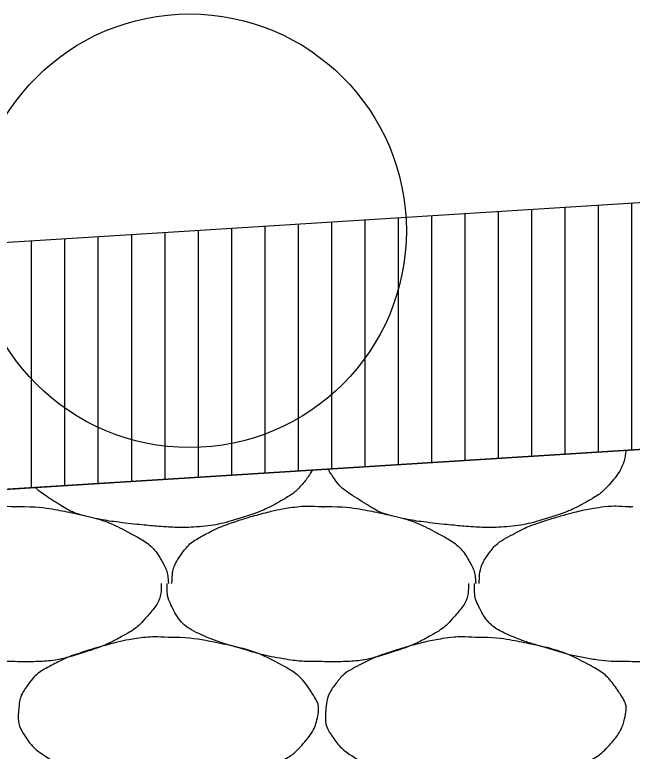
# Model space of a CAD drawing. Extents: x 1373719 to 1374161, y 379835 to 380167.
# Drawn here: x 1373961.763 to 1373962.689, y 379923.569 to 379924.673 of the extents above; entities that cross this region are included whole.
import ezdxf

# ---------------------------------------------------------------- set-up
doc = ezdxf.new("R2010")
doc.units = 0
for name, color, linetype in [('ACHM Surface', 7, 'Continuous'), ('Aggregate Base Course', 7, 'Continuous'), ('GREEN_TXT', 7, 'Continuous'), ('Pavement Layers', 7, 'Continuous'), ('SIGNATURE', 7, 'Continuous')]:
    doc.layers.add(name, color=color, linetype=linetype)

msp = doc.modelspace()

# ---------------------------------------------------------------- linework, layer by layer
for p, q in [((1373962.0249, 379924.3496), (1373981.5249, 379925.5802)), ((1373942.5249, 379923.119), (1373962.0249, 379924.3496))]:
    msp.add_line(p, q)
at = {"layer": 'ACHM Surface'}
for p, q in [((1373962.688, 379924.0212), (1373962.688, 379924.3914)), ((1373962.488, 379924.0086), (1373962.488, 379924.3788)), ((1373962.538, 379924.0117), (1373962.538, 379924.3819)), ((1373962.588, 379924.0149), (1373962.588, 379924.3851)), ((1373962.638, 379924.018), (1373962.638, 379924.3883)), ((1373962.338, 379923.9991), (1373962.338, 379924.3693)), ((1373962.388, 379924.0022), (1373962.388, 379924.3725)), ((1373962.438, 379924.0054), (1373962.438, 379924.3756)), ((1373962.138, 379923.9865), (1373962.138, 379924.3567)), ((1373962.188, 379923.9896), (1373962.188, 379924.3599)), ((1373962.238, 379923.9928), (1373962.238, 379924.363)), ((1373962.288, 379923.9959), (1373962.288, 379924.3662)), ((1373961.988, 379923.977), (1373961.988, 379924.3472)), ((1373962.038, 379923.9802), (1373962.038, 379924.3504)), ((1373962.088, 379923.9833), (1373962.088, 379924.3536)), ((1373961.788, 379923.9644), (1373961.788, 379924.3346)), ((1373961.838, 379923.9675), (1373961.838, 379924.3378)), ((1373961.888, 379923.9707), (1373961.888, 379924.3409)), ((1373961.938, 379923.9738), (1373961.938, 379924.3441))]:
    msp.add_line(p, q, dxfattribs=at)
at = {"layer": 'Aggregate Base Course'}
for points, degree in [([(1373962.6792, 379924.0206), (1373962.6792, 379924.0194), (1373962.6791, 379924.0183), (1373962.6758, 379924.0002), (1373962.667, 379923.9834), (1373962.6452, 379923.9591), (1373962.6369, 379923.9527), (1373962.6085, 379923.9366), (1373962.5906, 379923.928), (1373962.5453, 379923.9136), (1373962.5198, 379923.9071), (1373962.4803, 379923.9047), (1373962.467, 379923.9046), (1373962.434, 379923.9068), (1373962.4142, 379923.9087), (1373962.3726, 379923.9133), (1373962.3511, 379923.9167), (1373962.312, 379923.9258), (1373962.2968, 379923.9352), (1373962.2632, 379923.9563), (1373962.2486, 379923.9672), (1373962.2348, 379923.9885), (1373962.2337, 379923.9904), (1373962.2328, 379923.9925)], 3), ([(1373962.2087, 379923.9909), (1373962.2045, 379923.9832), (1373962.1992, 379923.9756), (1373962.1844, 379923.9591), (1373962.1761, 379923.9527), (1373962.1477, 379923.9366), (1373962.1298, 379923.928), (1373962.0845, 379923.9136), (1373962.059, 379923.9071), (1373962.0195, 379923.9047), (1373962.0062, 379923.9046), (1373961.9732, 379923.9068), (1373961.9534, 379923.9087), (1373961.9118, 379923.9133), (1373961.8903, 379923.9167), (1373961.8512, 379923.9258), (1373961.836, 379923.9352), (1373961.8104, 379923.9513), (1373961.8016, 379923.9573), (1373961.7936, 379923.9647)], 3), ([(1373961.5376, 379923.8209), (1373961.5377, 379923.8215), (1373961.5376, 379923.8221), (1373961.5376, 379923.8227), (1373961.538, 379923.8379), (1373961.5423, 379923.8525), (1373961.552, 379923.8659), (1373961.562, 379923.8795), (1373961.5742, 379923.8875), (1373961.588, 379923.8947), (1373961.5999, 379923.9009), (1373961.6115, 379923.9067), (1373961.624, 379923.9109), (1373961.6419, 379923.9169), (1373961.6598, 379923.9223), (1373961.678, 379923.9271), (1373961.6894, 379923.9301), (1373961.7007, 379923.9325), (1373961.7122, 379923.9343), (1373961.7289, 379923.9369), (1373961.7459, 379923.9375), (1373961.7626, 379923.9361)], 3), ([(1373961.7626, 379923.9361), (1373961.7644, 379923.936), (1373961.7662, 379923.9362), (1373961.768, 379923.9361)], 2), ([(1373961.768, 379923.9361), (1373961.7944, 379923.9365), (1373961.8209, 379923.9325), (1373961.8472, 379923.9271), (1373961.8795, 379923.9205), (1373961.9092, 379923.9107), (1373961.939, 379923.8947), (1373961.959, 379923.884), (1373961.9749, 379923.8701), (1373961.9858, 379923.8497), (1373961.9906, 379923.8409), (1373961.9923, 379923.832), (1373961.993, 379923.8227), (1373961.9931, 379923.8221), (1373961.9932, 379923.8215), (1373961.993, 379923.8209)], 3), ([(1373961.9984, 379923.8209), (1373961.9985, 379923.8215), (1373961.9984, 379923.8221), (1373961.9988, 379923.8379), (1373962.0031, 379923.8525), (1373962.0228, 379923.8795), (1373962.035, 379923.8875), (1373962.0607, 379923.9009), (1373962.0723, 379923.9067), (1373962.1027, 379923.9169), (1373962.1206, 379923.9223), (1373962.1502, 379923.9301), (1373962.1615, 379923.9325), (1373962.1897, 379923.9369), (1373962.2067, 379923.9375), (1373962.2234, 379923.9361)], 3), ([(1373962.2234, 379923.9361), (1373962.2252, 379923.936), (1373962.227, 379923.9362), (1373962.2288, 379923.9361)], 2), ([(1373962.2288, 379923.9361), (1373962.2552, 379923.9365), (1373962.2817, 379923.9325), (1373962.308, 379923.9271), (1373962.3403, 379923.9205), (1373962.37, 379923.9107), (1373962.3998, 379923.8947), (1373962.4198, 379923.884), (1373962.4357, 379923.8701), (1373962.4466, 379923.8497), (1373962.4514, 379923.8409), (1373962.4531, 379923.832), (1373962.4538, 379923.8227), (1373962.4539, 379923.8221), (1373962.454, 379923.8215), (1373962.4538, 379923.8209)], 3), ([(1373962.4592, 379923.8209), (1373962.4593, 379923.8215), (1373962.4592, 379923.8221), (1373962.4592, 379923.8227), (1373962.4596, 379923.8379), (1373962.4639, 379923.8525), (1373962.4736, 379923.8659), (1373962.4836, 379923.8795), (1373962.4958, 379923.8875), (1373962.5096, 379923.8947), (1373962.5215, 379923.9009), (1373962.5331, 379923.9067), (1373962.5456, 379923.9109), (1373962.5635, 379923.9169), (1373962.5814, 379923.9223), (1373962.5996, 379923.9271), (1373962.611, 379923.9301), (1373962.6223, 379923.9325), (1373962.6338, 379923.9343), (1373962.6505, 379923.9369), (1373962.6675, 379923.9375), (1373962.6842, 379923.9361)], 3), ([(1373962.6842, 379923.9361), (1373962.686, 379923.936), (1373962.6878, 379923.9362), (1373962.6896, 379923.9361)], 2), ([(1373961.7626, 379923.7039), (1373961.7602, 379923.7039), (1373961.7578, 379923.7039), (1373961.7554, 379923.7039), (1373961.7356, 379923.7039), (1373961.7158, 379923.7058), (1373961.696, 379923.7093), (1373961.675, 379923.7131), (1373961.655, 379923.7195), (1373961.6345, 379923.7254), (1373961.6168, 379923.7305), (1373961.5998, 379923.7361), (1373961.5826, 379923.7435), (1373961.5636, 379923.7517), (1373961.5477, 379923.7655), (1373961.5376, 379923.7849), (1373961.5325, 379923.7949), (1373961.5304, 379923.805), (1373961.5304, 379923.8155), (1373961.5304, 379923.8173), (1373961.5304, 379923.8191), (1373961.5304, 379923.8209)], 3), ([(1373961.9822, 379923.8209), (1373961.9823, 379923.8191), (1373961.9823, 379923.8173), (1373961.9822, 379923.8155), (1373961.9816, 379923.7973), (1373961.97, 379923.7814), (1373961.957, 379923.7669), (1373961.9489, 379923.7577), (1373961.9403, 379923.7511), (1373961.93, 379923.7453), (1373961.9119, 379923.735), (1373961.894, 379923.7264), (1373961.8742, 379923.7201), (1373961.8487, 379923.712), (1373961.8232, 379923.7049), (1373961.7968, 379923.7039), (1373961.7854, 379923.7035), (1373961.774, 379923.7034), (1373961.7626, 379923.7039)], 3), ([(1373962.2234, 379923.7039), (1373962.221, 379923.7039), (1373962.2186, 379923.7039), (1373962.1964, 379923.7039), (1373962.1766, 379923.7058), (1373962.1358, 379923.7131), (1373962.1158, 379923.7195), (1373962.0776, 379923.7305), (1373962.0606, 379923.7361), (1373962.0244, 379923.7517), (1373962.0085, 379923.7655), (1373961.9933, 379923.7949), (1373961.9912, 379923.805), (1373961.9912, 379923.8173), (1373961.9912, 379923.8191), (1373961.9912, 379923.8209)], 3), ([(1373962.443, 379923.8209), (1373962.4431, 379923.8191), (1373962.4431, 379923.8173), (1373962.443, 379923.8155), (1373962.4424, 379923.7973), (1373962.4308, 379923.7814), (1373962.4178, 379923.7669), (1373962.4097, 379923.7577), (1373962.4011, 379923.7511), (1373962.3908, 379923.7453), (1373962.3727, 379923.735), (1373962.3548, 379923.7264), (1373962.335, 379923.7201), (1373962.3095, 379923.712), (1373962.284, 379923.7049), (1373962.2576, 379923.7039), (1373962.2462, 379923.7035), (1373962.2348, 379923.7034), (1373962.2234, 379923.7039)], 3), ([(1373962.6842, 379923.7039), (1373962.6818, 379923.7039), (1373962.6794, 379923.7039), (1373962.677, 379923.7039), (1373962.6572, 379923.7039), (1373962.6374, 379923.7058), (1373962.6176, 379923.7093), (1373962.5966, 379923.7131), (1373962.5766, 379923.7195), (1373962.5561, 379923.7254), (1373962.5384, 379923.7305), (1373962.5214, 379923.7361), (1373962.5042, 379923.7435), (1373962.4852, 379923.7517), (1373962.4693, 379923.7655), (1373962.4592, 379923.7849), (1373962.4541, 379923.7949), (1373962.452, 379923.805), (1373962.452, 379923.8155), (1373962.452, 379923.8173), (1373962.452, 379923.8191), (1373962.452, 379923.8209)], 3), ([(1373962.9038, 379923.8209), (1373962.9039, 379923.8191), (1373962.9039, 379923.8173), (1373962.9038, 379923.8155), (1373962.9032, 379923.7973), (1373962.8916, 379923.7814), (1373962.8786, 379923.7669), (1373962.8705, 379923.7577), (1373962.8619, 379923.7511), (1373962.8516, 379923.7453), (1373962.8335, 379923.735), (1373962.8156, 379923.7264), (1373962.7958, 379923.7201), (1373962.7703, 379923.712), (1373962.7448, 379923.7049), (1373962.7184, 379923.7039), (1373962.707, 379923.7035), (1373962.6956, 379923.7034), (1373962.6842, 379923.7039)], 3), ([(1373961.993, 379923.7399), (1373962.0194, 379923.7403), (1373962.0459, 379923.7363), (1373962.1045, 379923.7243), (1373962.1342, 379923.7145), (1373962.184, 379923.6878), (1373962.1976, 379923.6734), (1373962.2165, 379923.645), (1373962.2196, 379923.6351), (1373962.215, 379923.6096), (1373962.2062, 379923.5928), (1373962.1844, 379923.5685), (1373962.1761, 379923.5621), (1373962.1477, 379923.546), (1373962.1298, 379923.5374), (1373962.0845, 379923.523), (1373962.059, 379923.5165), (1373962.0195, 379923.5141), (1373962.0062, 379923.514), (1373961.9732, 379923.5162), (1373961.9534, 379923.5181), (1373961.9118, 379923.5227), (1373961.8903, 379923.5261), (1373961.8512, 379923.5352), (1373961.836, 379923.5446), (1373961.8024, 379923.5657), (1373961.7878, 379923.5766), (1373961.7688, 379923.6058), (1373961.7675, 379923.6164), (1373961.7689, 379923.6411), (1373961.772, 379923.6558), (1373961.7931, 379923.6838), (1373961.8046, 379923.6913), (1373961.8303, 379923.7047), (1373961.8419, 379923.7105), (1373961.8723, 379923.7207), (1373961.8902, 379923.7261), (1373961.9198, 379923.7339), (1373961.9311, 379923.7363), (1373961.9593, 379923.7407), (1373961.9763, 379923.7413), (1373961.993, 379923.7399)], 3), ([(1373962.4538, 379923.7399), (1373962.4802, 379923.7403), (1373962.5067, 379923.7363), (1373962.533, 379923.7309), (1373962.5653, 379923.7243), (1373962.595, 379923.7145), (1373962.6248, 379923.6985), (1373962.6448, 379923.6878), (1373962.6584, 379923.6734), (1373962.6716, 379923.6535), (1373962.6773, 379923.645), (1373962.6804, 379923.6351), (1373962.6788, 379923.6265), (1373962.6758, 379923.6096), (1373962.667, 379923.5928), (1373962.6536, 379923.5779), (1373962.6452, 379923.5685), (1373962.6369, 379923.5621), (1373962.6266, 379923.5563), (1373962.6085, 379923.546), (1373962.5906, 379923.5374), (1373962.5708, 379923.5311), (1373962.5453, 379923.523), (1373962.5198, 379923.5165), (1373962.4934, 379923.5149), (1373962.4803, 379923.5141), (1373962.467, 379923.514), (1373962.4538, 379923.5149), (1373962.434, 379923.5162), (1373962.4142, 379923.5181), (1373962.3944, 379923.5203), (1373962.3726, 379923.5227), (1373962.3511, 379923.5261), (1373962.3296, 379923.5311), (1373962.312, 379923.5352), (1373962.2968, 379923.5446), (1373962.281, 379923.5545), (1373962.2632, 379923.5657), (1373962.2486, 379923.5766), (1373962.236, 379923.5959), (1373962.2296, 379923.6058), (1373962.2283, 379923.6164), (1373962.2288, 379923.6265), (1373962.2297, 379923.6411), (1373962.2328, 379923.6558), (1373962.2432, 379923.6697), (1373962.2539, 379923.6838), (1373962.2654, 379923.6913), (1373962.2792, 379923.6985), (1373962.2911, 379923.7047), (1373962.3027, 379923.7105), (1373962.3152, 379923.7147), (1373962.3331, 379923.7207), (1373962.351, 379923.7261), (1373962.3692, 379923.7309), (1373962.3806, 379923.7339), (1373962.3919, 379923.7363), (1373962.4034, 379923.7381), (1373962.4201, 379923.7407), (1373962.4371, 379923.7413), (1373962.4538, 379923.7399)], 3)]:
    msp.add_open_spline(points, degree=degree, dxfattribs=at)
at = {"layer": 'GREEN_TXT'}
msp.add_circle((1373962.0249, 379924.3496), 0.325, dxfattribs=at)
at = {"layer": 'Pavement Layers'}
for p, q in [((1373962.0249, 379923.9793), (1373981.5249, 379925.2099)), ((1373942.5249, 379922.7487), (1373962.0249, 379923.9793))]:
    msp.add_line(p, q, dxfattribs=at)
at = {"layer": 'SIGNATURE'}
for points in [[(1373942.5249, 379922.7487), (1373942.9199, 379923.1439), (1373962.0249, 379924.3496), (1373981.1765, 379925.5582), (1373981.5249, 379925.2099), (1373962.0249, 379923.9793)], [(1373957.9353, 379922.1885), (1373959.468, 379923.818), (1373965.1246, 379924.1749), (1373967.1748, 379922.7716)]]:
    msp.add_lwpolyline(points, close=True, dxfattribs=at)

doc.saveas('drawing.dxf')
